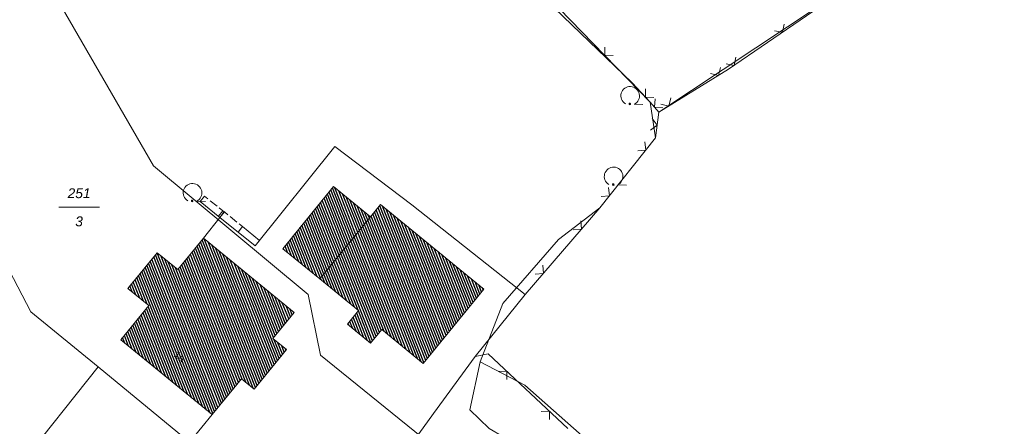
# Model space of a CAD drawing. Header units: metres. Extents: x 345144 to 348639, y 5629211 to 5635235.
# Tile 785 of 1056: x 346666 to 346751, y 5630739 to 5630774. Entities that reach past the tile are written whole.
import ezdxf
from ezdxf.enums import TextEntityAlignment as Align

# ---------------------------------------------------------------- set-up
doc = ezdxf.new("R2010")
doc.units = ezdxf.units.M
doc.header["$MEASUREMENT"] = 0
for name, color, linetype in [('081-083 Topographie', 7, 'Continuous'), ('AX Flurstück', 7, 'Continuous'), ('AX Gebäude', 7, 'Continuous'), ('Definitionslinie', 7, 'Continuous'), ('Präsentationsobjekt -Text (punktförmig)', 7, 'Continuous')]:
    doc.layers.add(name, color=color, linetype=linetype)
doc.styles.add('ARIAL', font='arial.ttf', dxfattribs={"height": 1})
doc.styles.add('ARIALIT', font='ariali.ttf', dxfattribs={"height": 1})
pattern_1 = [(111.5294117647, (0, 0), (-0.186045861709, -0.07339575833), [])]

# ---------------------------------------------------------------- blocks, each defined once
blk = doc.blocks.new('alk_7100_nrwx2')
at = {"true_color": 0x2e2e2e}
h = blk.add_hatch(color=250, dxfattribs=at)
edge = h.paths.add_edge_path(flags=0)
edge.add_arc((0.024073, -0.597267), 0.057254, 180, 360, ccw=False)
edge.add_arc((0.024073, -0.597267), 0.057255, 0, 180, ccw=False)
at = {"color": 250, "lineweight": 5, "true_color": 0x2e2e2e, "flags": 128}
blk.add_lwpolyline([(0.349382, -0.597267), (1, -0.597267)], dxfattribs=at)
at = {"color": 250, "lineweight": 5, "true_color": 0x2e2e2e}
for centre, radius, start, end in [((0.024073, 0.012362), 0.690995, -61.91481688, -118.08518312), ((0.024073, -0.597267), 0.057255, 0, 180), ((0.024073, -0.597267), 0.057254, 180, 0)]:
    blk.add_arc(centre, radius, start, end, dxfattribs=at)

msp = doc.modelspace()

# ---------------------------------------------------------------- hatches: boundary and pattern name
at = {"layer": 'AX Gebäude', "true_color": 0x4f4f4f}
h = msp.add_hatch(dxfattribs=at)
h.set_pattern_fill('_USER', color=251, scale=0.2, angle=111.52941176, style=0, pattern_type=0)
h.set_pattern_definition(pattern_1)
h.paths.add_polyline_path([(346688.804, 5630754.417), (346693.141, 5630759.727), (346696.311, 5630757.138), (346691.974, 5630751.828)], flags=0)
h = msp.add_hatch(dxfattribs=at)
h.set_pattern_fill('_USER', color=251, scale=0.2, angle=111.52941176, style=0, pattern_type=0)
h.set_pattern_definition(pattern_1)
h.paths.add_polyline_path([(346696.311, 5630757.138), (346697.167, 5630758.186), (346706.015, 5630750.96), (346700.822, 5630744.602), (346697.269, 5630747.504), (346696.314, 5630746.334), (346694.338, 5630747.949), (346695.293, 5630749.118), (346691.974, 5630751.828)], flags=0)
h = msp.add_hatch(dxfattribs=at)
h.set_pattern_fill('_USER', color=251, scale=0.2, angle=111.52941176, style=0, pattern_type=0)
h.set_pattern_definition(pattern_1)
h.paths.add_polyline_path([(346682.022, 5630755.312), (346689.764, 5630748.967), (346687.938, 5630746.739), (346689.105, 5630745.783), (346686.345, 5630742.415), (346685.266, 5630743.299), (346682.745, 5630740.223), (346674.941, 5630746.619), (346677.347, 5630749.554), (346675.553, 5630751.024), (346678.051, 5630754.073), (346679.82, 5630752.624)], flags=0)

# ---------------------------------------------------------------- linework, layer by layer
at = {"layer": '081-083 Topographie', "color": 7, "linetype": 'Continuous', "lineweight": 5, "flags": 128}
for points in [[(346720.966, 5630766.091), (346726.951, 5630769.765), (346726.951, 5630769.765), (346740.287, 5630778.918), (346740.287, 5630778.918), (346757.791, 5630791.153)], [(346712.453, 5630774.969), (346720.244, 5630766.943), (346720.244, 5630766.943), (346720.966, 5630766.091)], [(346709.54, 5630750.488), (346715.921, 5630757.915), (346715.921, 5630757.915), (346720.696, 5630763.888), (346720.696, 5630763.888), (346720.966, 5630766.091)], [(346705.264, 5630745.186), (346709.54, 5630750.488), (346709.54, 5630750.488), (346699.838, 5630758.178), (346699.838, 5630758.178), (346693.255, 5630763.144), (346693.255, 5630763.144), (346686.446, 5630754.652)], [(346681.725, 5630758.439), (346683.424, 5630757.094), (346683.424, 5630757.094), (346686.446, 5630754.652)], [(346682.019, 5630755.309), (346683.424, 5630757.094)], [(346686.802, 5630720.854), (346691.891, 5630726.711), (346691.891, 5630726.711), (346701.696, 5630740.335), (346701.696, 5630740.335), (346705.264, 5630745.186)], [(346705.264, 5630745.186), (346706.378, 5630745.429)], [(346706.378, 5630745.429), (346713.189, 5630739.046)], [(346680.103, 5630736.991), (346682.746, 5630740.223)]]:
    msp.add_lwpolyline(points, dxfattribs=at)
at = {"layer": 'AX Flurstück', "color": 8, "linetype": 'Continuous', "lineweight": 13, "true_color": 0x808080, "flags": 128}
for points in [[(346671.578, 5630813.43), (346696.122, 5630789.765), (346701.722, 5630784.94), (346718.682, 5630768.595), (346720.244, 5630766.943), (346720.696, 5630763.888), (346715.92, 5630757.915), (346712.382, 5630755.2), (346707.623, 5630749.737), (346705.696, 5630744.736), (346704.8, 5630740.645), (346706.468, 5630739.028), (346709.963, 5630736.999), (346706.222, 5630733.825), (346692.029, 5630745.319), (346690.967, 5630750.496), (346677.734, 5630761.493), (346662.601, 5630787.689), (346651.171, 5630791.345), (346652.802, 5630795.976), (346659.06, 5630806.896), (346671.578, 5630813.43)], [(346706.222, 5630733.825), (346697.861, 5630726.742), (346691.13, 5630732.726), (346686.225, 5630736.833), (346680.798, 5630737.887), (346672.994, 5630744.306), (346667.256, 5630749.021), (346648.75, 5630784.502), (346651.171, 5630791.345), (346662.601, 5630787.689), (346677.734, 5630761.493), (346690.967, 5630750.496), (346692.029, 5630745.319), (346706.222, 5630733.825)], [(346740.287, 5630778.919), (346720.966, 5630766.091), (346720.244, 5630766.943), (346718.682, 5630768.595), (346701.722, 5630784.94)], [(346648.75, 5630784.502), (346667.256, 5630749.021), (346672.994, 5630744.306), (346659.454, 5630727.331), (346646.797, 5630743.775), (346642.848, 5630751.182), (346644.815, 5630753.024), (346644.301, 5630758.343), (346642.75, 5630765.958), (346646.791, 5630778.975), (346648.75, 5630784.502)], [(346766.874, 5630677.901), (346740.708, 5630704.695), (346719.804, 5630733.654), (346709.504, 5630742.733), (346705.696, 5630744.736), (346707.623, 5630749.737), (346712.382, 5630755.2), (346715.92, 5630757.915), (346720.696, 5630763.888), (346720.244, 5630766.943), (346720.966, 5630766.091), (346740.287, 5630778.919)], [(346681.265, 5630712.687), (346680.066, 5630711.661), (346660.436, 5630726.058), (346659.454, 5630727.331), (346672.994, 5630744.306), (346680.798, 5630737.887), (346686.225, 5630736.833), (346691.13, 5630732.726), (346697.861, 5630726.742), (346681.265, 5630712.687)], [(346763.443, 5630674.766), (346736.877, 5630702.001), (346723.317, 5630721.613), (346716.828, 5630730.433), (346709.963, 5630736.999), (346706.468, 5630739.028), (346704.8, 5630740.645), (346705.696, 5630744.736), (346709.504, 5630742.733), (346719.804, 5630733.654), (346740.708, 5630704.695), (346766.874, 5630677.901)]]:
    msp.add_lwpolyline(points, dxfattribs=at)
at = {"layer": 'AX Gebäude', "color": 7, "linetype": 'Continuous', "lineweight": 5, "flags": 128}
for points in [[(346688.804, 5630754.417), (346693.141, 5630759.727), (346696.311, 5630757.138), (346691.974, 5630751.828), (346688.804, 5630754.417)], [(346696.311, 5630757.138), (346697.167, 5630758.186), (346706.015, 5630750.96), (346700.822, 5630744.602), (346697.269, 5630747.504), (346696.314, 5630746.334), (346694.338, 5630747.949), (346695.293, 5630749.118), (346691.974, 5630751.828), (346696.311, 5630757.138)], [(346682.022, 5630755.312), (346689.764, 5630748.967), (346687.938, 5630746.739), (346689.105, 5630745.783), (346686.345, 5630742.415), (346685.266, 5630743.299), (346682.745, 5630740.223), (346674.941, 5630746.619), (346677.347, 5630749.554), (346675.553, 5630751.024), (346678.051, 5630754.073), (346679.82, 5630752.624), (346682.022, 5630755.312)]]:
    msp.add_lwpolyline(points, dxfattribs=at)
at = {"layer": 'Definitionslinie', "color": 7, "linetype": 'Continuous', "lineweight": 5, "flags": 128}
for points in [[(346726.951, 5630769.765), (346740.287, 5630778.918)], [(346712.453, 5630774.969), (346720.244, 5630766.943)], [(346730.863, 5630773.056), (346731.558, 5630772.927), (346731.687, 5630773.622)], [(346730.863, 5630773.056), (346731.558, 5630772.927), (346731.687, 5630773.622)], [(346716.359, 5630771.663), (346716.349, 5630770.956), (346717.056, 5630770.946)], [(346716.359, 5630771.663), (346716.349, 5630770.956), (346717.056, 5630770.946)], [(346726.74, 5630770.227), (346727.435, 5630770.097), (346727.565, 5630770.793)], [(346726.74, 5630770.227), (346727.435, 5630770.097), (346727.565, 5630770.793)], [(346720.966, 5630766.091), (346726.951, 5630769.765)], [(346725.401, 5630769.4), (346726.089, 5630769.236), (346726.254, 5630769.924)], [(346725.401, 5630769.4), (346726.089, 5630769.236), (346726.254, 5630769.924)], [(346719.842, 5630768.075), (346719.831, 5630767.368), (346720.538, 5630767.358)], [(346719.842, 5630768.075), (346719.831, 5630767.368), (346720.538, 5630767.358)], [(346720.244, 5630766.943), (346720.966, 5630766.091)], [(346720.663, 5630767.222), (346720.605, 5630766.517), (346721.31, 5630766.459)], [(346720.663, 5630767.222), (346720.605, 5630766.517), (346721.31, 5630766.459)], [(346721.14, 5630766.785), (346721.828, 5630766.62), (346721.992, 5630767.308)], [(346721.14, 5630766.785), (346721.828, 5630766.62), (346721.992, 5630767.308)], [(346720.696, 5630763.888), (346720.966, 5630766.091)], [(346720.274, 5630764.554), (346720.831, 5630764.99), (346720.396, 5630765.547)], [(346720.274, 5630764.554), (346720.831, 5630764.99), (346720.396, 5630765.547)], [(346715.921, 5630757.915), (346720.696, 5630763.888)], [(346719.167, 5630762.776), (346719.87, 5630762.854), (346719.791, 5630763.557)], [(346719.167, 5630762.776), (346719.87, 5630762.854), (346719.791, 5630763.557)], [(346686.446, 5630754.652), (346693.255, 5630763.144)], [(346693.255, 5630763.144), (346699.838, 5630758.178)], [(346716.045, 5630758.87), (346716.747, 5630758.949), (346716.669, 5630759.652)], [(346716.045, 5630758.87), (346716.747, 5630758.949), (346716.669, 5630759.652)], [(346681.725, 5630758.439), (346682.097, 5630758.909)], [(346682.097, 5630758.909), (346681.725, 5630758.439)], [(346682.097, 5630758.909), (346681.725, 5630758.439)], [(346681.725, 5630758.439), (346682.097, 5630758.909)], [(346682.097, 5630758.909), (346682.391, 5630758.676)], [(346682.097, 5630758.909), (346682.391, 5630758.676)], [(346682.587, 5630758.521), (346683.175, 5630758.056)], [(346682.587, 5630758.521), (346683.175, 5630758.056)], [(346681.725, 5630758.439), (346683.424, 5630757.094)], [(346683.294, 5630757.198), (346683.666, 5630757.668)], [(346683.294, 5630757.198), (346683.666, 5630757.668)], [(346683.371, 5630757.9), (346683.665, 5630757.668)], [(346683.371, 5630757.9), (346683.665, 5630757.668)], [(346683.665, 5630757.668), (346683.796, 5630757.564)], [(346683.665, 5630757.668), (346683.796, 5630757.564)], [(346699.838, 5630758.178), (346709.54, 5630750.488)], [(346709.54, 5630750.488), (346715.921, 5630757.915)], [(346682.019, 5630755.309), (346683.424, 5630757.094)], [(346683.796, 5630757.564), (346683.424, 5630757.094)], [(346683.796, 5630757.564), (346683.424, 5630757.094)], [(346683.801, 5630757.561), (346683.424, 5630757.094)], [(346683.801, 5630757.561), (346683.424, 5630757.094)], [(346683.424, 5630757.094), (346683.802, 5630757.56)], [(346683.424, 5630757.094), (346683.802, 5630757.56)], [(346683.424, 5630757.094), (346686.446, 5630754.652)], [(346683.801, 5630757.561), (346684.093, 5630757.325)], [(346683.801, 5630757.561), (346684.093, 5630757.325)], [(346684.287, 5630757.168), (346684.87, 5630756.697)], [(346684.287, 5630757.168), (346684.87, 5630756.697)], [(346713.655, 5630756.044), (346714.36, 5630756.098), (346714.306, 5630756.803)], [(346713.655, 5630756.044), (346714.36, 5630756.098), (346714.306, 5630756.803)], [(346684.98, 5630755.837), (346685.358, 5630756.303)], [(346684.98, 5630755.837), (346685.358, 5630756.303)], [(346685.065, 5630756.54), (346685.357, 5630756.304)], [(346685.065, 5630756.54), (346685.357, 5630756.304)], [(346685.357, 5630756.304), (346686.823, 5630755.119)], [(346685.357, 5630756.304), (346686.823, 5630755.119)], [(346686.823, 5630755.119), (346686.446, 5630754.652)], [(346686.823, 5630755.119), (346686.446, 5630754.652)], [(346710.396, 5630752.252), (346711.101, 5630752.305), (346711.048, 5630753.01)], [(346710.396, 5630752.252), (346711.101, 5630752.305), (346711.048, 5630753.01)], [(346705.264, 5630745.186), (346709.54, 5630750.488)], [(346701.696, 5630740.335), (346705.264, 5630745.186)], [(346705.264, 5630745.186), (346706.378, 5630745.429)], [(346706.378, 5630745.429), (346713.189, 5630739.046)], [(346707.982, 5630743.24), (346707.959, 5630743.947), (346707.253, 5630743.924)], [(346707.982, 5630743.24), (346707.959, 5630743.947), (346707.253, 5630743.924)], [(346680.103, 5630736.991), (346682.746, 5630740.223)], [(346691.891, 5630726.711), (346701.696, 5630740.335)], [(346711.631, 5630739.821), (346711.608, 5630740.528), (346710.901, 5630740.505)], [(346711.631, 5630739.821), (346711.608, 5630740.528), (346710.901, 5630740.505)]]:
    msp.add_lwpolyline(points, dxfattribs=at)
at = {"layer": 'Präsentationsobjekt -Text (punktförmig)', "color": 251, "linetype": 'Continuous', "lineweight": 13, "true_color": 0x5e5e5e, "flags": 128}
msp.add_lwpolyline([(346669.6314, 5630757.95752), (346673.1126, 5630757.95752)], dxfattribs=at)

# ---------------------------------------------------------------- block references
at = {"layer": '081-083 Topographie', "xscale": 1.15275, "yscale": 1.15275, "rotation": -2.326094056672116}
for p in [(346718.496, 5630767.48), (346717.077, 5630760.584), (346681.053, 5630759.185)]:
    msp.add_blockref('alk_7100_nrwx2', p, dxfattribs=at)

# ---------------------------------------------------------------- texts
at = {"layer": 'Präsentationsobjekt -Text (punktförmig)', "color": 8, "true_color": 0x808080, "style": 'ARIALIT'}
for s, p in [('251', (346671.372, 5630759.16088)), ('3', (346671.372, 5630756.75416))]:
    msp.add_text(s, height=0.8421, dxfattribs=at).set_placement(p, align=Align.MIDDLE_CENTER)
at = {"layer": 'Präsentationsobjekt -Text (punktförmig)', "color": 7, "style": 'ARIAL'}
msp.add_text('1a', height=0.5894701, rotation=-36.85179871, dxfattribs=at).set_placement((346679.794, 5630744.968), align=Align.CENTER)

doc.saveas('drawing.dxf')
